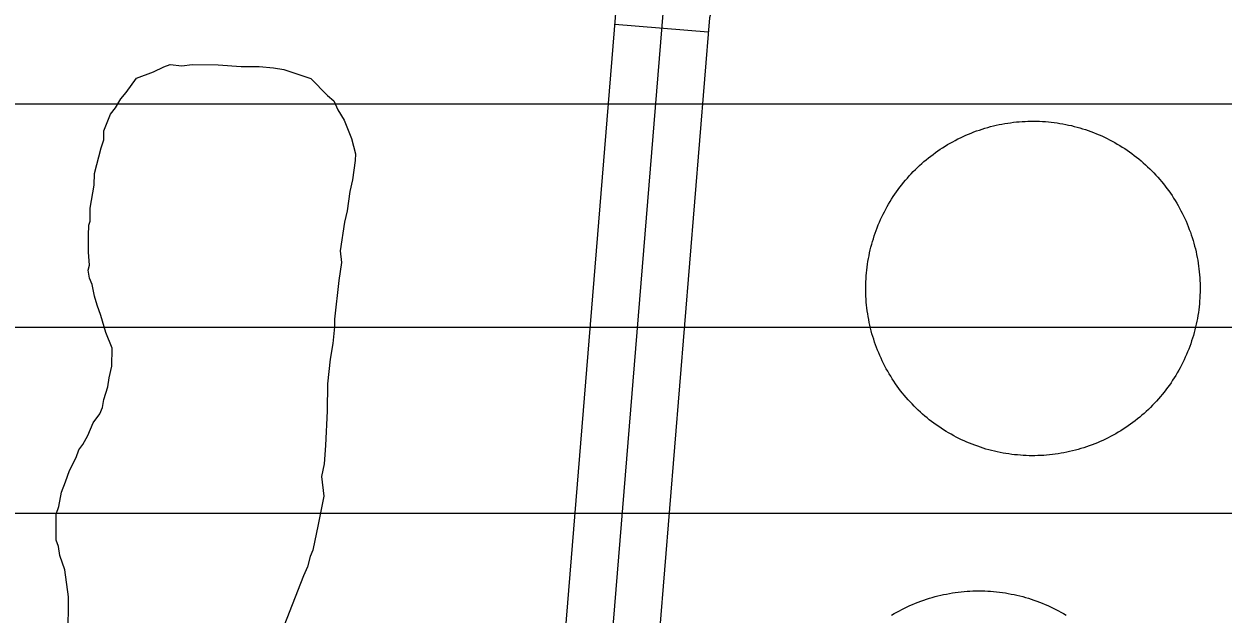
# Model space of a CAD drawing. Extents: x 3313447 to 3351316, y 703786 to 729172.
# Drawn here: x 3325332.9 to 3325716.1, y 726928.1 to 727116.6 of the extents above; entities that cross this region are included whole.
import ezdxf

# ---------------------------------------------------------------- set-up
doc = ezdxf.new("R2010")
doc.units = 0
for name, color, linetype in [('V-DOMW-TANK', 7, 'Continuous'), ('V-ROAD-CNTR', 7, 'Continuous'), ('V-SITE-VEGE', 7, 'Continuous'), ('V-UTIL-LINE', 7, 'Continuous')]:
    doc.layers.add(name, color=color, linetype=linetype)

msp = doc.modelspace()

# ---------------------------------------------------------------- linework, layer by layer
at = {"layer": 'V-DOMW-TANK'}
for points in [[(3325607.44, 727055.81), (3325607.86, 727056.64), (3325608.3, 727057.46), (3325608.75, 727058.28), (3325609.21, 727059.09), (3325609.69, 727059.89), (3325610.18, 727060.68), (3325610.69, 727061.47), (3325611.2, 727062.24), (3325611.74, 727063.01), (3325612.28, 727063.76), (3325612.84, 727064.51), (3325613.41, 727065.25), (3325614, 727065.98), (3325614.59, 727066.69), (3325615.2, 727067.4), (3325615.83, 727068.09), (3325616.46, 727068.78), (3325617.1, 727069.45), (3325617.76, 727070.11), (3325618.43, 727070.76), (3325619.11, 727071.4), (3325619.8, 727072.03), (3325620.5, 727072.64), (3325621.21, 727073.24), (3325621.94, 727073.83), (3325622.67, 727074.41), (3325623.41, 727074.97), (3325624.17, 727075.52), (3325624.93, 727076.06), (3325625.7, 727076.58), (3325626.48, 727077.09), (3325627.27, 727077.59), (3325628.07, 727078.08), (3325628.87, 727078.55), (3325629.69, 727079), (3325630.51, 727079.44), (3325631.34, 727079.87), (3325632.18, 727080.28), (3325633.02, 727080.67), (3325633.87, 727081.06), (3325634.73, 727081.42), (3325635.59, 727081.78), (3325636.46, 727082.11), (3325637.33, 727082.44), (3325638.21, 727082.74), (3325639.1, 727083.03), (3325639.99, 727083.31), (3325640.89, 727083.57), (3325641.79, 727083.81), (3325642.69, 727084.04), (3325643.6, 727084.25), (3325644.51, 727084.45), (3325645.43, 727084.63), (3325646.34, 727084.8), (3325647.27, 727084.95), (3325648.19, 727085.08), (3325649.11, 727085.2), (3325650.04, 727085.3), (3325650.97, 727085.38), (3325651.9, 727085.45), (3325652.83, 727085.5), (3325653.76, 727085.54), (3325654.69, 727085.56), (3325655.63, 727085.56), (3325656.56, 727085.55), (3325657.49, 727085.52), (3325658.42, 727085.47), (3325659.35, 727085.41), (3325660.28, 727085.34), (3325661.21, 727085.24), (3325662.14, 727085.13), (3325663.06, 727085), (3325663.98, 727084.86), (3325664.9, 727084.7), (3325665.82, 727084.53), (3325666.73, 727084.33), (3325667.64, 727084.13), (3325668.54, 727083.9), (3325669.45, 727083.67), (3325670.34, 727083.41), (3325671.23, 727083.14), (3325672.12, 727082.86), (3325673.01, 727082.56), (3325673.88, 727082.24), (3325674.75, 727081.91), (3325675.62, 727081.56), (3325676.48, 727081.2), (3325677.33, 727080.83), (3325678.18, 727080.44), (3325679.02, 727080.03), (3325679.85, 727079.61), (3325680.68, 727079.17), (3325681.5, 727078.72), (3325682.3, 727078.26), (3325683.1, 727077.78), (3325683.9, 727077.29), (3325684.68, 727076.79), (3325685.46, 727076.27), (3325686.22, 727075.73), (3325686.98, 727075.19)], [(3325686.98, 727075.19), (3325687.73, 727074.63), (3325688.46, 727074.06), (3325689.19, 727073.48), (3325689.9, 727072.88), (3325690.61, 727072.27), (3325691.31, 727071.65), (3325691.99, 727071.01), (3325692.66, 727070.37), (3325693.32, 727069.71), (3325693.98, 727069.04), (3325694.61, 727068.36), (3325695.24, 727067.67), (3325695.85, 727066.97), (3325696.46, 727066.26), (3325697.05, 727065.53), (3325697.62, 727064.8), (3325698.19, 727064.06), (3325698.74, 727063.31), (3325699.27, 727062.54), (3325699.8, 727061.77), (3325700.31, 727060.99), (3325700.81, 727060.2), (3325701.29, 727059.41), (3325701.76, 727058.6), (3325702.21, 727057.79), (3325702.65, 727056.96), (3325703.08, 727056.13), (3325703.49, 727055.3), (3325703.89, 727054.45), (3325704.27, 727053.6), (3325704.64, 727052.75), (3325704.99, 727051.88), (3325705.33, 727051.01), (3325705.65, 727050.14), (3325705.95, 727049.26), (3325706.25, 727048.37), (3325706.52, 727047.48), (3325706.78, 727046.58), (3325707.03, 727045.68), (3325707.25, 727044.78), (3325707.47, 727043.87), (3325707.66, 727042.96), (3325707.85, 727042.05), (3325708.01, 727041.13), (3325708.16, 727040.21), (3325708.29, 727039.28), (3325708.41, 727038.36), (3325708.51, 727037.43), (3325708.6, 727036.5), (3325708.66, 727035.57), (3325708.71, 727034.64), (3325708.75, 727033.71), (3325708.77, 727032.78), (3325708.77, 727031.85), (3325708.76, 727030.91), (3325708.73, 727029.98), (3325708.69, 727029.05), (3325708.62, 727028.12), (3325708.54, 727027.19), (3325708.45, 727026.26)], [(3325640.34, 726980.84), (3325639.45, 726981.11), (3325638.56, 726981.4), (3325637.68, 726981.7), (3325636.8, 726982.02), (3325635.93, 726982.35), (3325635.06, 726982.69), (3325634.21, 726983.06), (3325633.35, 726983.43), (3325632.5, 726983.82), (3325631.67, 726984.23), (3325630.83, 726984.65), (3325630.01, 726985.08), (3325629.19, 726985.54), (3325628.38, 726986), (3325627.58, 726986.47), (3325626.79, 726986.97), (3325626, 726987.47), (3325625.23, 726987.99), (3325624.46, 726988.52), (3325623.71, 726989.07), (3325622.96, 726989.63), (3325622.22, 726990.2), (3325621.5, 726990.78), (3325620.78, 726991.38), (3325620.07, 726991.99), (3325619.38, 726992.61), (3325618.7, 726993.24), (3325618.02, 726993.89), (3325617.36, 726994.55), (3325616.71, 726995.22), (3325616.07, 726995.9), (3325615.45, 726996.59), (3325614.83, 726997.29), (3325614.23, 726998), (3325613.64, 726998.72), (3325613.06, 726999.46), (3325612.5, 727000.2), (3325611.95, 727000.95), (3325611.41, 727001.71), (3325610.89, 727002.49), (3325610.38, 727003.27), (3325609.88, 727004.06), (3325609.4, 727004.85), (3325608.93, 727005.66), (3325608.47, 727006.47), (3325608.03, 727007.3), (3325607.6, 727008.12), (3325607.19, 727008.96), (3325606.8, 727009.81), (3325606.42, 727010.66), (3325606.05, 727011.51), (3325605.7, 727012.38), (3325605.36, 727013.25), (3325605.04, 727014.12), (3325604.73, 727015), (3325604.44, 727015.89), (3325604.16, 727016.78), (3325603.9, 727017.67), (3325603.66, 727018.57), (3325603.43, 727019.48), (3325603.22, 727020.38), (3325603.02, 727021.3), (3325602.84, 727022.21), (3325602.67, 727023.13), (3325602.52, 727024.05), (3325602.39, 727024.97), (3325602.27, 727025.9), (3325602.17, 727026.82), (3325602.09, 727027.75), (3325602.02, 727028.68), (3325601.97, 727029.62), (3325601.93, 727030.55), (3325601.92, 727031.48), (3325601.91, 727032.41), (3325601.92, 727033.34), (3325601.95, 727034.28), (3325602, 727035.21), (3325602.06, 727036.14), (3325602.14, 727037.07), (3325602.23, 727038), (3325602.34, 727038.92), (3325602.47, 727039.85), (3325602.61, 727040.77), (3325602.77, 727041.69), (3325602.95, 727042.6), (3325603.14, 727043.52), (3325603.34, 727044.43), (3325603.57, 727045.33), (3325603.8, 727046.23), (3325604.06, 727047.13), (3325604.33, 727048.02), (3325604.61, 727048.91), (3325604.91, 727049.79), (3325605.23, 727050.67), (3325605.56, 727051.54), (3325605.91, 727052.41), (3325606.27, 727053.27), (3325606.65, 727054.12), (3325607.04, 727054.97), (3325607.44, 727055.81)], [(3325708.45, 727026.26), (3325708.34, 727025.33), (3325708.21, 727024.41), (3325708.07, 727023.49), (3325707.91, 727022.57), (3325707.74, 727021.66), (3325707.55, 727020.74), (3325707.34, 727019.83), (3325707.12, 727018.93), (3325706.88, 727018.03), (3325706.63, 727017.13), (3325706.36, 727016.24), (3325706.07, 727015.35), (3325705.77, 727014.46), (3325705.46, 727013.59), (3325705.12, 727012.72), (3325704.78, 727011.85), (3325704.42, 727010.99), (3325704.04, 727010.14), (3325703.65, 727009.29), (3325703.24, 727008.45), (3325702.82, 727007.62), (3325702.39, 727006.8), (3325701.94, 727005.98), (3325701.47, 727005.17), (3325701, 727004.37), (3325700.5, 727003.57), (3325700, 727002.79), (3325699.48, 727002.02), (3325698.95, 727001.25), (3325698.4, 727000.49), (3325697.84, 726999.75), (3325697.27, 726999.01), (3325696.69, 726998.28), (3325696.09, 726997.57), (3325695.48, 726996.86), (3325694.86, 726996.17), (3325694.23, 726995.48), (3325693.58, 726994.81), (3325692.92, 726994.15), (3325692.25, 726993.5), (3325691.58, 726992.86), (3325690.89, 726992.23), (3325690.19, 726991.62), (3325689.47, 726991.02), (3325688.75, 726990.43), (3325688.02, 726989.85), (3325687.27, 726989.29), (3325686.52, 726988.74), (3325685.76, 726988.2), (3325684.99, 726987.68), (3325684.21, 726987.16), (3325683.42, 726986.67), (3325682.62, 726986.18), (3325681.81, 726985.71), (3325681, 726985.26), (3325680.18, 726984.82), (3325679.35, 726984.39), (3325678.51, 726983.98), (3325677.67, 726983.58), (3325676.81, 726983.2), (3325675.96, 726982.83), (3325675.09, 726982.48), (3325674.23, 726982.15), (3325673.35, 726981.82), (3325672.47, 726981.52), (3325671.58, 726981.23), (3325670.69, 726980.95), (3325669.8, 726980.69), (3325668.9, 726980.45), (3325668, 726980.22), (3325667.08, 726980), (3325666.17, 726979.81), (3325665.26, 726979.63), (3325664.34, 726979.46), (3325663.42, 726979.31), (3325662.5, 726979.18), (3325661.57, 726979.06), (3325660.65, 726978.96), (3325659.72, 726978.88), (3325658.79, 726978.81), (3325657.85, 726978.75), (3325656.92, 726978.72), (3325655.99, 726978.7), (3325655.06, 726978.7), (3325654.13, 726978.71), (3325653.19, 726978.74), (3325652.26, 726978.79), (3325651.33, 726978.85), (3325650.4, 726978.93), (3325649.48, 726979.02), (3325648.55, 726979.13), (3325647.62, 726979.26), (3325646.7, 726979.4), (3325645.79, 726979.56), (3325644.87, 726979.73), (3325643.96, 726979.92), (3325643.05, 726980.13), (3325642.14, 726980.35), (3325641.24, 726980.59), (3325640.34, 726980.84)], [(3325610.17, 726927.78), (3325610.99, 726928.26), (3325611.81, 726928.72), (3325612.64, 726929.18), (3325613.48, 726929.61), (3325614.32, 726930.03), (3325615.18, 726930.44), (3325616.04, 726930.83), (3325616.9, 726931.21), (3325617.78, 726931.57), (3325618.65, 726931.92), (3325619.54, 726932.25), (3325620.43, 726932.57), (3325621.33, 726932.86), (3325622.23, 726933.15), (3325623.13, 726933.42), (3325624.04, 726933.67), (3325624.96, 726933.91), (3325625.88, 726934.13), (3325626.8, 726934.33), (3325627.73, 726934.52), (3325628.66, 726934.69), (3325629.59, 726934.85), (3325630.52, 726934.99), (3325631.46, 726935.11), (3325632.4, 726935.21), (3325633.34, 726935.31), (3325634.28, 726935.38), (3325635.22, 726935.44), (3325636.17, 726935.48), (3325637.11, 726935.51), (3325638.06, 726935.52), (3325639, 726935.51), (3325639.94, 726935.48), (3325640.89, 726935.44), (3325641.83, 726935.38), (3325642.77, 726935.31), (3325643.71, 726935.21), (3325644.65, 726935.11), (3325645.59, 726934.99), (3325646.52, 726934.85), (3325647.46, 726934.69), (3325648.38, 726934.52), (3325649.31, 726934.33), (3325650.23, 726934.13), (3325651.15, 726933.91), (3325652.06, 726933.67), (3325652.98, 726933.42), (3325653.88, 726933.15), (3325654.78, 726932.86), (3325655.68, 726932.57), (3325656.57, 726932.25), (3325657.46, 726931.92), (3325658.34, 726931.57), (3325659.21, 726931.21), (3325660.07, 726930.83), (3325660.93, 726930.44), (3325661.79, 726930.04), (3325662.63, 726929.61), (3325663.47, 726929.18), (3325664.3, 726928.73), (3325665.12, 726928.26), (3325665.94, 726927.78)]]:
    msp.add_lwpolyline(points, dxfattribs=at)
at = {"layer": 'V-ROAD-CNTR'}
msp.add_line((3325551.57, 727114.04), (3325521.67, 727116.48), dxfattribs=at)
for points in [[(3325438.95, 727365.29), (3325496.24, 727284.57), (3325511.05, 727256.72), (3325522.73, 727212.09), (3325536.52, 727175.09), (3325522.27, 727123.9), (3325489.73, 726725.13), (3325498.87, 726676.42), (3325506.77, 726647.12)], [(3325457.33, 727365.31), (3325509.03, 727292.47), (3325525.12, 727262.21), (3325537.05, 727216.62), (3325552.28, 727175.76), (3325537.11, 727121.26), (3325504.84, 726725.92), (3325513.14, 726681.72), (3325539.82, 726635.74), (3325561.87, 726621.54), (3325843.82, 726599.73), (3325865.87, 726583.31), (3325912.58, 726549.78), (3325934.76, 726518.27), (3325952.39, 726482.58), (3325959.98, 726429.14), (3325944.64, 726182.17)], [(3325475.7, 727365.34), (3325521.82, 727300.36), (3325539.19, 727267.71), (3325551.37, 727221.15), (3325568.03, 727176.43), (3325551.94, 727118.61), (3325519.96, 726726.7), (3325527.4, 726687.02), (3325550.98, 726646.39), (3325566.81, 726636.2), (3325849.3, 726614.35), (3325874.72, 726595.42), (3325923.39, 726560.48), (3325947.69, 726525.96), (3325966.9, 726487.07), (3325975.05, 726429.73), (3325960.43, 726194.31)]]:
    msp.add_lwpolyline(points, dxfattribs=at)
at = {"layer": 'V-SITE-VEGE'}
for points in [[(3325346.17, 726970.31), (3325347.44, 726974.02), (3325349.54, 726978.12), (3325350.39, 726980.59), (3325351.64, 726982.23), (3325353.32, 726985.1), (3325355.01, 726989.21), (3325357.1, 726992.08), (3325357.95, 726994.14), (3325358.38, 726996.61), (3325359.66, 727000.72), (3325360.1, 727003.61), (3325360.96, 727007.32), (3325361.02, 727013.09), (3325359, 727018.06), (3325357.4, 727023.44), (3325356.2, 727026.76), (3325355.39, 727029.65), (3325354.6, 727033.37), (3325353.8, 727035.44), (3325353.41, 727037.93), (3325353.84, 727039.57), (3325353.46, 727043.7), (3325353.51, 727049.07), (3325353.55, 727052.37), (3325353.97, 727053.6), (3325354.01, 727057.73), (3325355.32, 727065.15), (3325355.35, 727068.86), (3325357.49, 727077.09), (3325358.34, 727079.56), (3325358.37, 727082.45), (3325360.48, 727087.79), (3325362.15, 727089.84), (3325363.83, 727092.71), (3325365.5, 727094.76), (3325368.85, 727099.27), (3325374.23, 727101.28), (3325377.54, 727102.9), (3325379.62, 727103.71), (3325383.33, 727103.26), (3325386.63, 727103.64), (3325394.88, 727103.56), (3325402.31, 727103.08), (3325408.08, 727103.02), (3325412.62, 727102.57), (3325415.92, 727102.12), (3325424.56, 727099.16), (3325429.87, 727093.74), (3325431.92, 727092.07), (3325433.13, 727089.17), (3325435.16, 727085.85), (3325437.58, 727080.05), (3325438.77, 727075.08), (3325438.75, 727073.02), (3325437.87, 727066.84), (3325437.01, 727063.14), (3325436.12, 727056.95), (3325435.26, 727053.25), (3325433.94, 727044.18), (3325434.32, 727040.46), (3325433.44, 727034.69), (3325432.08, 727022.33), (3325432.06, 727019.85), (3325431.6, 727014.49), (3325430.73, 727009.55)], [(3325430.73, 727009.55), (3325429.83, 727001.71), (3325429.75, 726993.05), (3325429.23, 726981.91), (3325428.76, 726976.14), (3325427.9, 726972.02), (3325428.66, 726965.82), (3325426.93, 726956.76), (3325425.2, 726948.52), (3325424.35, 726946.47), (3325423.49, 726943.17), (3325422.23, 726940.3), (3325415.89, 726924.26)], [(3325346.94, 726920.79), (3325347.06, 726933.58), (3325345.9, 726942.26), (3325344.3, 726946.81), (3325343.91, 726949.7), (3325343.1, 726951.77), (3325343.18, 726960.03), (3325344.03, 726962.49), (3325344.9, 726967.03), (3325346.17, 726970.31)]]:
    msp.add_lwpolyline(points, dxfattribs=at)
at = {"layer": 'V-UTIL-LINE'}
for p, q in [((3321087.57, 727091.13), (3325881, 727091.13)), ((3321075.68, 727019.77), (3325928.58, 727019.77)), ((3321111.36, 726960.3), (3325857.22, 726960.3))]:
    msp.add_line(p, q, dxfattribs=at)

doc.saveas('drawing.dxf')
